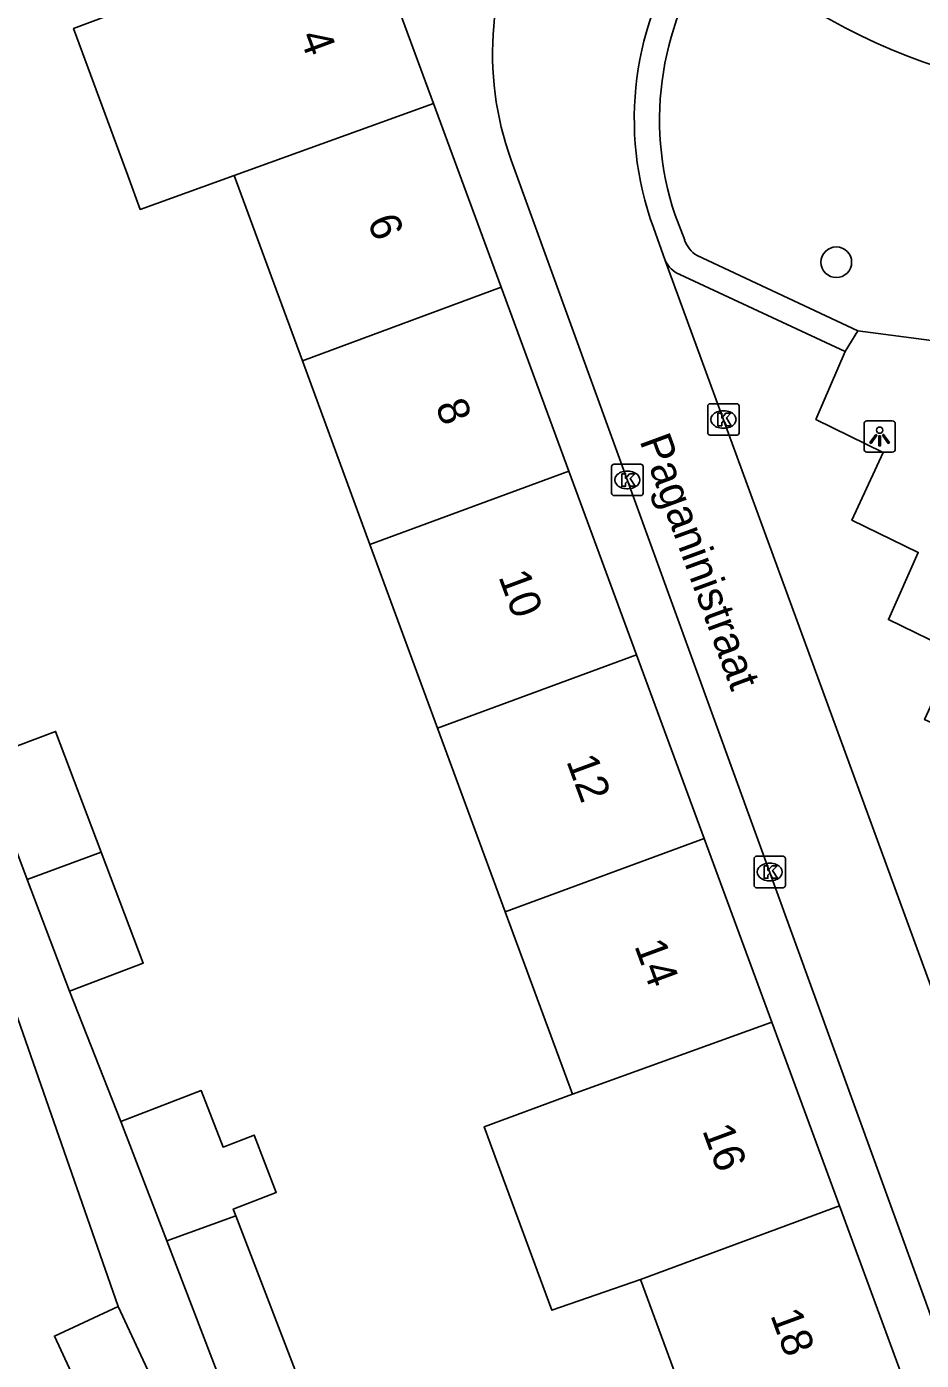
# Model space of a CAD drawing. Extents: x 159053 to 160041, y 380450 to 381422.
# Drawn here: x 159508.17 to 159536.7, y 380925.39 to 380967.93 of the extents above; entities that cross this region are included whole.
import ezdxf

# ---------------------------------------------------------------- set-up
doc = ezdxf.new("R2010")
doc.units = 0
for name, color, linetype in [('IMGEO_Boom', 7, 'Continuous'), ('IMGEO_Groenvoorziening', 7, 'Continuous'), ('IMGEO_Kolk', 7, 'Continuous'), ('IMGEO_Lichtpunt', 7, 'Continuous'), ('IMGEO_Openbare_ruimte_label', 7, 'Continuous'), ('IMGEO_Pand', 7, 'Continuous'), ('IMGEO_Pand_nummerreeks', 7, 'Continuous'), ('IMGEO_Parkeervlak_open', 7, 'Continuous'), ('IMGEO_Rijbaan_lokaal_open', 7, 'Continuous'), ('IMGEO_Voetpad_open', 7, 'Continuous')]:
    doc.layers.add(name, color=color, linetype=linetype)

msp = doc.modelspace()

# ---------------------------------------------------------------- linework, layer by layer
at = {"layer": 'IMGEO_Boom'}
msp.add_circle((159533.992, 380960.416), 0.489, dxfattribs=at)
at = {"layer": 'IMGEO_Groenvoorziening'}
msp.add_lwpolyline([(159534.681, 380958.232), (159544.799, 380956.895)], dxfattribs=at)
at = {"layer": 'IMGEO_Kolk'}
for p, q in [((159529.967, 380955.901), (159530.819, 380955.901)), ((159529.892, 380954.975), (159529.892, 380955.827)), ((159530.38, 380955.681), (159530.405, 380955.681)), ((159530.893, 380955.827), (159530.893, 380954.975)), ((159530.403, 380955.121), (159530.378, 380955.121)), ((159530.819, 380954.901), (159529.967, 380954.901)), ((159526.826, 380953.047), (159526.826, 380953.899)), ((159526.901, 380953.973), (159527.753, 380953.973)), ((159527.314, 380953.753), (159527.339, 380953.753)), ((159527.827, 380953.899), (159527.827, 380953.047)), ((159527.753, 380952.973), (159526.901, 380952.973)), ((159527.337, 380953.193), (159527.312, 380953.193)), ((159531.442, 380941.469), (159532.294, 380941.469)), ((159531.367, 380940.543), (159531.367, 380941.395)), ((159531.855, 380941.249), (159531.88, 380941.249)), ((159532.368, 380941.395), (159532.368, 380940.543)), ((159531.878, 380940.689), (159531.853, 380940.689)), ((159532.294, 380940.469), (159531.442, 380940.469))]:
    msp.add_line(p, q, dxfattribs=at)
for points in [[(159529.967, 380955.901), (159530.819, 380955.901)], [(159529.892, 380954.975), (159529.892, 380955.827)], [(159530.213, 380955.601), (159530.336, 380955.601), (159530.336, 380955.45), (159530.466, 380955.601), (159530.63, 380955.601), (159530.484, 380955.45), (159530.637, 380955.201), (159530.485, 380955.201), (159530.4, 380955.365), (159530.336, 380955.298), (159530.336, 380955.201), (159530.213, 380955.201), (159530.213, 380955.601)], [(159530.893, 380955.827), (159530.893, 380954.975)], [(159530.819, 380954.901), (159529.967, 380954.901)], [(159526.826, 380953.047), (159526.826, 380953.899)], [(159526.901, 380953.973), (159527.753, 380953.973)], [(159527.827, 380953.899), (159527.827, 380953.047)], [(159527.147, 380953.673), (159527.27, 380953.673), (159527.27, 380953.522), (159527.4, 380953.673), (159527.564, 380953.673), (159527.418, 380953.522), (159527.571, 380953.273), (159527.419, 380953.273), (159527.334, 380953.437), (159527.27, 380953.37), (159527.27, 380953.273), (159527.147, 380953.273), (159527.147, 380953.673)], [(159527.753, 380952.973), (159526.901, 380952.973)], [(159531.442, 380941.469), (159532.294, 380941.469)], [(159531.367, 380940.543), (159531.367, 380941.395)], [(159531.688, 380941.169), (159531.811, 380941.169), (159531.811, 380941.018), (159531.941, 380941.169), (159532.105, 380941.169), (159531.959, 380941.018), (159532.112, 380940.769), (159531.96, 380940.769), (159531.875, 380940.933), (159531.811, 380940.866), (159531.811, 380940.769), (159531.688, 380940.769), (159531.688, 380941.169)], [(159532.368, 380941.395), (159532.368, 380940.543)], [(159532.294, 380940.469), (159531.442, 380940.469)]]:
    msp.add_lwpolyline(points, dxfattribs=at)
for centre, start, end in [((159529.969, 380955.825), 91.552, 178.448), ((159529.969, 380955.825), 91.552, 178.448), ((159530.817, 380955.825), 1.552, 88.448), ((159530.817, 380955.825), 1.552, 88.448), ((159529.969, 380954.977), 181.552, 268.448), ((159529.969, 380954.977), 181.552, 268.448), ((159530.817, 380954.977), 271.552, 358.448), ((159530.817, 380954.977), 271.552, 358.448), ((159526.903, 380953.897), 91.552, 178.448), ((159526.903, 380953.897), 91.552, 178.448), ((159527.751, 380953.897), 1.552, 88.448), ((159527.751, 380953.897), 1.552, 88.448), ((159526.903, 380953.049), 181.552, 268.448), ((159526.903, 380953.049), 181.552, 268.448), ((159527.751, 380953.049), 271.552, 358.448), ((159527.751, 380953.049), 271.552, 358.448), ((159531.444, 380941.393), 91.552, 178.448), ((159531.444, 380941.393), 91.552, 178.448), ((159532.292, 380941.393), 1.552, 88.448), ((159532.292, 380941.393), 1.552, 88.448), ((159531.444, 380940.545), 181.552, 268.448), ((159531.444, 380940.545), 181.552, 268.448), ((159532.292, 380940.545), 271.552, 358.448), ((159532.292, 380940.545), 271.552, 358.448)]:
    msp.add_arc(centre, 0.0765, start, end, dxfattribs=at)
for centre, major_axis, ratio, start_param, end_param in [((159530.379, 380955.401), (-0.387, 0.002), 0.722429, 4.712389, 7.853982), ((159530.404, 380955.401), (-0.39, 0.002), 0.717154, 1.570796, 4.712389), ((159527.313, 380953.473), (-0.387, 0.002), 0.722429, 4.712389, 7.853982), ((159527.338, 380953.473), (-0.39, 0.002), 0.717154, 1.570796, 4.712389), ((159531.854, 380940.969), (-0.387, 0.002), 0.722429, 4.712389, 7.853982), ((159531.879, 380940.969), (-0.39, 0.002), 0.717154, 1.570796, 4.712389)]:
    msp.add_ellipse(centre, major_axis=major_axis, ratio=ratio, start_param=start_param, end_param=end_param, dxfattribs=at)
at = {"layer": 'IMGEO_Lichtpunt'}
for p, q in [((159534.876, 380955.263), (159534.876, 380954.456)), ((159534.876, 380955.263), (159534.876, 380954.456)), ((159535.778, 380955.358), (159534.97, 380955.358)), ((159535.778, 380955.358), (159534.97, 380955.358)), ((159535.872, 380954.456), (159535.872, 380955.263)), ((159535.872, 380954.456), (159535.872, 380955.263)), ((159534.97, 380954.362), (159535.778, 380954.362)), ((159534.97, 380954.362), (159535.778, 380954.362))]:
    msp.add_line(p, q, dxfattribs=at)
for points in [[(159535.25, 380954.927), (159535.289, 380954.899), (159535.101, 380954.637), (159535.063, 380954.664), (159535.25, 380954.927)], [(159535.352, 380954.879), (159535.399, 380954.879), (159535.399, 380954.557), (159535.352, 380954.557), (159535.352, 380954.879)], [(159535.462, 380954.899), (159535.5, 380954.926), (159535.687, 380954.664), (159535.648, 380954.636), (159535.462, 380954.899)]]:
    msp.add_lwpolyline(points, dxfattribs=at)
msp.add_circle((159535.375, 380955.061), 0.0994, dxfattribs=at)
for centre, start, end in [((159534.97, 380955.263), 90, 180), ((159534.97, 380955.263), 90, 180), ((159535.778, 380955.263), 0, 90), ((159535.778, 380955.263), 0, 90), ((159534.97, 380954.456), 180, 270), ((159534.97, 380954.456), 180, 270), ((159535.778, 380954.456), 270, 0), ((159535.778, 380954.456), 270, 360)]:
    msp.add_arc(centre, 0.0946, start, end, dxfattribs=at)
at = {"layer": 'IMGEO_Pand'}
for points in [[(159521.147, 380965.475), (159518.989, 380971.335)], [(159512.646, 380968.994), (159509.662, 380967.871), (159511.391, 380963.18), (159511.788, 380962.1), (159514.785, 380963.181)], [(159514.785, 380963.181), (159521.147, 380965.475)], [(159523.304, 380959.616), (159521.147, 380965.475)], [(159514.785, 380963.181), (159516.051, 380959.746), (159516.961, 380957.275)], [(159516.961, 380957.275), (159523.304, 380959.616)], [(159523.304, 380959.616), (159525.461, 380953.756)], [(159519.118, 380951.416), (159516.961, 380957.275)], [(159525.461, 380953.756), (159519.118, 380951.416)], [(159525.461, 380953.756), (159527.619, 380947.897)], [(159521.276, 380945.557), (159519.118, 380951.416)], [(159527.619, 380947.897), (159521.276, 380945.557)], [(159529.776, 380942.038), (159527.619, 380947.897)], [(159506.738, 380944.564), (159509.089, 380945.453), (159510.547, 380941.599)], [(159523.433, 380939.697), (159521.276, 380945.557)], [(159508.188, 380940.729), (159506.738, 380944.564)], [(159529.776, 380942.038), (159523.433, 380939.697)], [(159531.933, 380936.178), (159529.776, 380942.038)], [(159510.547, 380941.599), (159508.188, 380940.729)], [(159510.547, 380941.599), (159511.884, 380938.062), (159509.533, 380937.173)], [(159509.533, 380937.173), (159508.188, 380940.729)], [(159525.574, 380933.882), (159523.433, 380939.697)], [(159525.574, 380933.882), (159531.933, 380936.178)], [(159534.091, 380930.319), (159531.933, 380936.178)], [(159511.172, 380933.013), (159513.737, 380934), (159514.431, 380932.194), (159515.426, 380932.577), (159516.129, 380930.748), (159514.755, 380930.22), (159514.837, 380930.005)], [(159527.747, 380927.978), (159524.915, 380926.991), (159523.189, 380931.684), (159522.76, 380932.847), (159525.574, 380933.882)], [(159512.634, 380929.21), (159511.172, 380933.013)], [(159512.634, 380929.21), (159514.837, 380930.005)], [(159514.837, 380930.005), (159517.104, 380924.111), (159514.919, 380923.27)], [(159527.747, 380927.978), (159534.091, 380930.319)], [(159534.091, 380930.319), (159536.248, 380924.458)], [(159514.919, 380923.27), (159512.634, 380929.21)], [(159529.905, 380922.118), (159527.747, 380927.978)], [(159512.967, 380923.067), (159510.931, 380922.122), (159509.053, 380926.166), (159511.089, 380927.112)], [(159511.089, 380927.112), (159512.967, 380923.067)]]:
    msp.add_lwpolyline(points, dxfattribs=at)
at = {"layer": 'IMGEO_Parkeervlak_open'}
msp.add_lwpolyline([(159541.462, 380933.321), (159542.381, 380935.346), (159540.264, 380936.363), (159541.247, 380938.516), (159539.115, 380939.528), (159540.116, 380941.637), (159537.964, 380942.677), (159538.949, 380944.85), (159536.807, 380945.831), (159537.795, 380947.982), (159535.652, 380949.021), (159536.605, 380951.162), (159534.49, 380952.188), (159535.481, 380954.347), (159533.34, 380955.403), (159534.274, 380957.572)], dxfattribs=at)
at = {"layer": 'IMGEO_Rijbaan_lokaal_open'}
for points in [[(159523.623, 380963.67), (159540.399, 380917.466)], [(159528.158, 380961.519), (159528.535, 380960.474)], [(159528.535, 380960.474), (159538.312, 380933.756)]]:
    msp.add_lwpolyline(points, dxfattribs=at)
for centre, radius, start, end in [((159533.067, 380967.078), 10.04, 150.1969, 199.8401), ((159537.706, 380964.986), 10.158, 145.2972, 199.956)]:
    msp.add_arc(centre, radius, start, end, dxfattribs=at)
at = {"layer": 'IMGEO_Voetpad_open'}
for points in [[(159529.155, 380961.118), (159528.849, 380961.922)], [(159534.681, 380958.232), (159529.549, 380960.629)], [(159529.006, 380960.026), (159534.274, 380957.572)], [(159534.274, 380957.572), (159534.681, 380958.232)], [(159503.938, 380947.583), (159511.089, 380927.112)], [(159509.533, 380937.173), (159511.172, 380933.013)]]:
    msp.add_lwpolyline(points, dxfattribs=at)
for centre, radius, start, end in [((159537.918, 380964.958), 9.564, 143.1789, 198.5116), ((159543.154, 380984.889), 19.178, 227.763, 279.6483), ((159530.056, 380961.441), 0.958, 199.717, 238.0015), ((159529.311, 380960.818), 0.848, 203.9085, 248.9589)]:
    msp.add_arc(centre, radius, start, end, dxfattribs=at)

# ---------------------------------------------------------------- texts
at = {"layer": 'IMGEO_Openbare_ruimte_label'}
msp.add_text('Paganinistraat', height=1, rotation=290.1739, dxfattribs=at).set_placement((159527.707, 380954.725))
at = {"layer": 'IMGEO_Pand_nummerreeks'}
for s, rotation, p in [('4', 290.2137, (159516.86, 380967.626)), ('6', 290.2137, (159519.028, 380961.738)), ('8', 290.2126, (159521.196, 380955.847)), ('10', 290.2126, (159523.206, 380950.391)), ('12', 290.2126, (159525.371, 380944.51)), ('14', 290.2126, (159527.54, 380938.619)), ('16', 290.2126, (159529.708, 380932.731)), ('18', 290.2126, (159531.877, 380926.84))]:
    msp.add_text(s, height=1, rotation=rotation, dxfattribs=at).set_placement(p)

doc.saveas('drawing.dxf')
